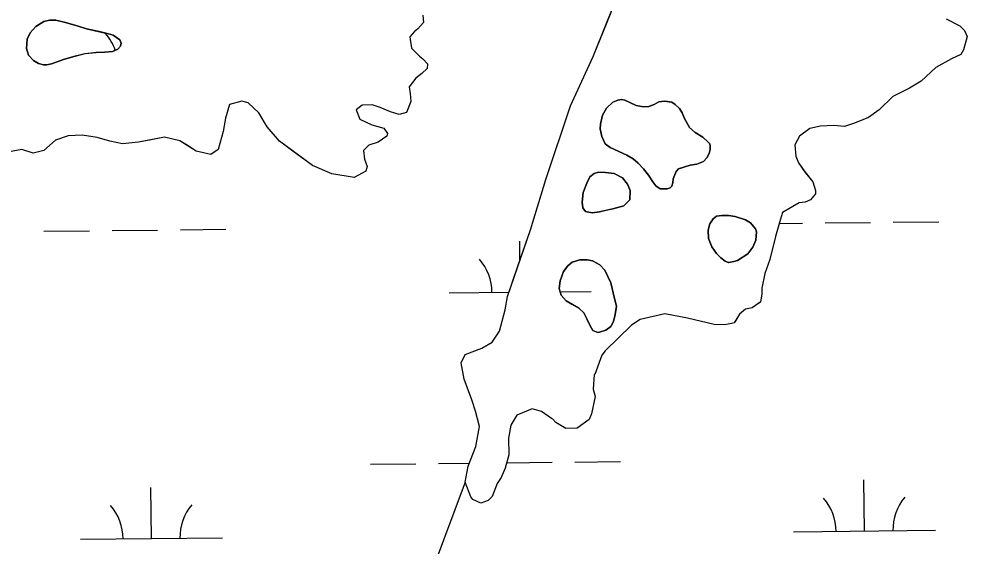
# Model space of a CAD drawing. Extents: x 3734862 to 3772949, y 391520 to 417239.
# Drawn here: x 3740591 to 3741258, y 413498 to 413869 of the extents above; entities that cross this region are included whole.
import ezdxf

# ---------------------------------------------------------------- set-up
doc = ezdxf.new("R2010")
doc.units = 0
doc.layers.add('V-TOPO-SHOR', color=7, linetype='Continuous')
doc.layers.add('V-WETL-SWMP', color=7, linetype='Continuous')

msp = doc.modelspace()

# ---------------------------------------------------------------- linework, layer by layer
at = {"layer": 'V-TOPO-SHOR'}
msp.add_line((3740905.2, 413542.53), (3740725.08, 413062.52), dxfattribs=at)
for points in [[(3741005.15, 413866.57), (3741011.51, 413882.79)], [(3740875.43, 413871.5), (3740875.81, 413866.34), (3740871.99, 413861.72), (3740869.61, 413859.88), (3740866.27, 413856.18), (3740867.55, 413848.2), (3740873.08, 413842.48), (3740875.39, 413840.57), (3740878.62, 413837.24), (3740878.56, 413833.96), (3740874.75, 413830.27), (3740870.48, 413827.06), (3740865.7, 413821.05), (3740866.56, 413816.35), (3740866.94, 413810.72), (3740863.99, 413802.8), (3740858.82, 413801.48), (3740852.76, 413803.45), (3740845.31, 413806.39), (3740839.72, 413808.35), (3740832.68, 413808), (3740828.42, 413804.79), (3740831.12, 413798.18), (3740839.49, 413794.3), (3740847.88, 413791.82), (3740850.63, 413788.02), (3740850.13, 413786.16), (3740843.98, 413782.04), (3740837.38, 413779.8), (3740833.57, 413776.12), (3740834.41, 413770.01), (3740836.2, 413764.83), (3740835.21, 413761.57), (3740827.17, 413757.01), (3740811.28, 413759.61), (3740797.78, 413765.46), (3740784.82, 413775.04), (3740774.64, 413782.71), (3740765.89, 413792.69), (3740759.96, 413802.63), (3740752.58, 413809.77), (3740747.92, 413810.79), (3740739.44, 413808.58), (3740736.47, 413798.79), (3740734.91, 413789.45), (3740731.43, 413776.85), (3740726.21, 413773.19), (3740715.95, 413775.7), (3740708.99, 413780.03), (3740704.35, 413782.91), (3740693.61, 413785.43), (3740684.21, 413783.71), (3740675.28, 413781.98), (3740664.01, 413780.76), (3740655.14, 413782.78), (3740646.28, 413785.27), (3740635.53, 413786.85), (3740625.68, 413786.54), (3740616.73, 413783.41), (3740608.64, 413776.04), (3740601.11, 413774.29), (3740593.19, 413776.76), (3740581.91, 413774.6)], [(3740613.94, 413837.05), (3740623.22, 413840.43), (3740630.62, 413842.57), (3740637.81, 413844.32), (3740645.39, 413845.17), (3740651.68, 413845.46), (3740656.99, 413845.87), (3740660.74, 413847.57), (3740662.55, 413849.7), (3740662.97, 413851.76), (3740662.13, 413854.13), (3740657.46, 413857.25), (3740654.24, 413858.28), (3740647.49, 413859.86), (3740638.59, 413861.88), (3740632.73, 413863.74), (3740623.94, 413866.34), (3740616.99, 413867.82), (3740612.68, 413867.99), (3740608.63, 413866.98), (3740603.08, 413863.54), (3740599.08, 413859.08), (3740596.94, 413854.41), (3740596.34, 413847.94), (3740597.74, 413843.2), (3740601.41, 413839.61), (3740604.91, 413837.29), (3740608.43, 413836.55), (3740610.79, 413836.51), (3740613.94, 413837.05)], [(3741243.7, 413868.77), (3741253.46, 413863.92), (3741256.69, 413860.59), (3741258.49, 413856.35), (3741256, 413847.01), (3741254.07, 413843.77), (3741247.46, 413840.59), (3741236.58, 413834.68), (3741226.12, 413825.01), (3741218.07, 413819.99), (3741206.26, 413814.09), (3741196.74, 413804.87), (3741189.15, 413799.37), (3741179.24, 413795.32), (3741172.18, 413793.09), (3741164.69, 413793.68), (3741155.31, 413793.36), (3741147.79, 413791.61), (3741140.67, 413786.1), (3741137.29, 413780.07), (3741138.09, 413772.09), (3741139.89, 413767.37), (3741144.47, 413760.74), (3741149.98, 413754.09), (3741151.76, 413747.97), (3741151.72, 413745.62), (3741148.37, 413741.46), (3741144.59, 413739.65), (3741140.37, 413739.25), (3741130.91, 413733.78), (3741128.54, 413732.41), (3741126.56, 413725.42), (3741123.58, 413715.62), (3741119.57, 413699.29), (3741116.13, 413689.51), (3741114.09, 413679.23), (3741114.02, 413675.01), (3741112.99, 413669.41), (3741112.04, 413668.49), (3741107.3, 413665.28), (3741102.6, 413664.42), (3741098.32, 413660.74), (3741095.43, 413656.1), (3741094.47, 413654.71), (3741092.59, 413654.28), (3741087.89, 413653.42)], [(3741087.89, 413653.42), (3741080.4, 413653.54), (3741061.73, 413658.06), (3741045.84, 413661.13), (3741028.44, 413657.2), (3741022.28, 413653.08), (3741003.71, 413635.11), (3741001.32, 413631.87), (3740996.41, 413618.36), (3740995.94, 413618.36), (3740995.31, 413608.07), (3740996.63, 413602.89), (3740994.09, 413590.75), (3740992.61, 413586.55), (3740984.08, 413580.6), (3740976.11, 413580.26), (3740969.15, 413584.59), (3740966.85, 413586.98), (3740965.92, 413587.46), (3740958.97, 413592.26), (3740952.44, 413594.24), (3740941.59, 413589.73), (3740937.26, 413582.77), (3740935.7, 413573.42), (3740935.97, 413561.71), (3740933.48, 413552.38), (3740930.56, 413545.86), (3740927.68, 413541.69), (3740924.25, 413532.38), (3740921.4, 413529.61), (3740916.21, 413527.82), (3740910.63, 413530.25), (3740909.25, 413532.15), (3740905.2, 413542.53), (3740907.26, 413553.74), (3740912.64, 413567.71), (3740915.22, 413581.73), (3740912.58, 413592.55), (3740909.9, 413600.56), (3740904.52, 413615.17), (3740902.36, 413626.45), (3740905.27, 413632.5), (3740917.06, 413636.99), (3740924.15, 413641.09), (3740929.43, 413648.97), (3740933.43, 413663.9), (3740934.98, 413673.25), (3740942.36, 413694.68), (3740951.22, 413720.31), (3740962.1, 413755.75), (3740979.35, 413807.48), (3740995.38, 413842.36), (3741005.15, 413866.57)], [(3741072.44, 413785.49), (3741067.1, 413788.72), (3741063.23, 413792.32), (3741059.7, 413798.56), (3741057.9, 413802.71), (3741055.98, 413805.59), (3741053.09, 413808.58), (3741050.76, 413810.09), (3741047.63, 413810.63), (3741045.18, 413810.96), (3741041.64, 413810.34), (3741038.17, 413808.43), (3741034.52, 413807.11), (3741030.68, 413806.78), (3741025.6, 413807.75), (3741021.02, 413809.89), (3741017.61, 413811.51), (3741015.56, 413811.94), (3741012.7, 413811.59), (3741009.05, 413810.08), (3741004.76, 413805.83), (3741001.83, 413800.97), (3741000.45, 413794.71), (3741000.3, 413791.48), (3741001.39, 413786.06), (3741003.86, 413780.82), (3741007.35, 413778.21), (3741013.29, 413775.46), (3741019.04, 413772.92), (3741023.51, 413770.29), (3741026.9, 413767.1), (3741030.85, 413763.11), (3741034.32, 413758.83), (3741037.28, 413754.07), (3741039.49, 413751.19), (3741042.5, 413749.17), (3741047.31, 413749), (3741049.48, 413749.85), (3741050.68, 413751), (3741051.3, 413753.25), (3741051.74, 413756.09), (3741053.79, 413761.26), (3741055.49, 413763.19), (3741063.58, 413765.71), (3741068.4, 413766.52), (3741072.95, 413768.31), (3741075.44, 413771.02), (3741076.87, 413773.93), (3741077.6, 413776.77), (3741077.74, 413779.32), (3741077.47, 413780.7), (3741076.31, 413782.09), (3741072.44, 413785.49)], [(3741009.2, 413735.09), (3741016.89, 413737.23), (3741020.68, 413740.8), (3741021.08, 413741.48), (3741021.48, 413747.85), (3741019.59, 413752.4), (3741015.93, 413756.87), (3741010.09, 413759.91), (3741003.92, 413760.7), (3740999.02, 413760.78), (3740996.06, 413759.85), (3740993.08, 413757.54), (3740990.84, 413753.16), (3740988.38, 413746.62), (3740987.58, 413739.67), (3740988.01, 413735.83), (3740989.93, 413733.25), (3740994.63, 413732.29), (3740999.84, 413732.89), (3741004.37, 413733.99), (3741004.57, 413733.99), (3741009.2, 413735.09)], [(3741096.83, 413698.53), (3741104.18, 413703.31), (3741107.79, 413707.97), (3741109.93, 413712.94), (3741110.32, 413718.92), (3741109.57, 413720.99), (3741106.01, 413725.27), (3741102.5, 413727.29), (3741095.28, 413729.57), (3741090.58, 413730.33), (3741085.87, 413730.41), (3741082.23, 413729.88), (3741079.75, 413728.05), (3741077.43, 413724.46), (3741076.28, 413719.97), (3741076.48, 413714.17), (3741078.84, 413708.34), (3741082.1, 413703.48), (3741085.09, 413700.49), (3741088.19, 413698.18), (3741090.24, 413697.26), (3741090.83, 413697.25), (3741094.27, 413697.88), (3741096.83, 413698.53)], [(3741010.32, 413671.77), (3741007.66, 413682.81), (3741003.58, 413691.8), (3741000.01, 413695.49), (3740994.96, 413698.42), (3740991.04, 413699.08), (3740986.04, 413699.06), (3740980.51, 413697.48), (3740977.53, 413694.98), (3740974.32, 413690.81), (3740972.06, 413684.37), (3740971.38, 413678.88), (3740972.87, 413674.15), (3740976.34, 413670.17), (3740980.32, 413667.85), (3740985.28, 413665.02), (3740988.67, 413661.72), (3740990.76, 413657.66), (3740993.13, 413652.52), (3740995.04, 413649.35), (3740998.65, 413648.01), (3740999.83, 413648.09), (3741004.17, 413649.49), (3741007.84, 413652.08), (3741009.67, 413655.78), (3741010.83, 413660.58), (3741011.81, 413666.54), (3741010.32, 413671.77)]]:
    msp.add_lwpolyline(points, dxfattribs=at)
at = {"layer": 'V-WETL-SWMP'}
for p, q in [((3741005.01, 413866.23), (3741011.51, 413882.79)), ((3740875.42, 413871.49), (3740875.81, 413866.33)), ((3741243.7, 413868.76), (3741253.46, 413863.92)), ((3740871.98, 413861.71), (3740869.61, 413859.87)), ((3740875.81, 413866.33), (3740871.98, 413861.71)), ((3740995.38, 413842.36), (3741005.01, 413866.23)), ((3741253.46, 413863.92), (3741256.69, 413860.58)), ((3740869.61, 413859.87), (3740866.27, 413856.18)), ((3740866.27, 413856.18), (3740867.55, 413848.19)), ((3741258.49, 413856.34), (3741256, 413847)), ((3741256.69, 413860.58), (3741258.49, 413856.34)), ((3740867.55, 413848.19), (3740873.08, 413842.48)), ((3740873.08, 413842.48), (3740875.39, 413840.57)), ((3740979.35, 413807.48), (3740995.38, 413842.36)), ((3741254.07, 413843.76), (3741247.46, 413840.58)), ((3741256, 413847), (3741254.07, 413843.76)), ((3740875.39, 413840.57), (3740878.61, 413837.23)), ((3740878.61, 413837.23), (3740878.56, 413833.95)), ((3741236.58, 413834.67), (3741226.11, 413825)), ((3741247.46, 413840.58), (3741236.58, 413834.67)), ((3740874.75, 413830.27), (3740870.48, 413827.06)), ((3740878.56, 413833.95), (3740874.75, 413830.27)), ((3740870.48, 413827.06), (3740865.7, 413821.04)), ((3740865.7, 413821.04), (3740866.56, 413816.34)), ((3741226.11, 413825), (3741218.07, 413819.98)), ((3740866.56, 413816.34), (3740866.93, 413810.72)), ((3741218.07, 413819.98), (3741206.26, 413814.08)), ((3740739.44, 413808.58), (3740736.47, 413798.79)), ((3740747.91, 413810.78), (3740739.44, 413808.58)), ((3740752.58, 413809.77), (3740747.91, 413810.78)), ((3740759.96, 413802.62), (3740752.58, 413809.77)), ((3740832.68, 413807.99), (3740828.41, 413804.78)), ((3740839.72, 413808.35), (3740832.68, 413807.99)), ((3740845.31, 413806.38), (3740839.72, 413808.35)), ((3740866.93, 413810.72), (3740863.99, 413802.8)), ((3741206.26, 413814.08), (3741196.73, 413804.86)), ((3740765.89, 413792.68), (3740759.96, 413802.62)), ((3740828.41, 413804.78), (3740831.12, 413798.18)), ((3740852.76, 413803.45), (3740845.31, 413806.38)), ((3740858.82, 413801.48), (3740852.76, 413803.45)), ((3740863.99, 413802.8), (3740858.82, 413801.48)), ((3740962.1, 413755.74), (3740979.35, 413807.48)), ((3741196.73, 413804.86), (3741189.15, 413799.36)), ((3740736.47, 413798.79), (3740734.91, 413789.44)), ((3740831.12, 413798.18), (3740839.49, 413794.29)), ((3741179.24, 413795.31), (3741172.17, 413793.08)), ((3741189.15, 413799.36), (3741179.24, 413795.31)), ((3740734.91, 413789.44), (3740731.43, 413776.85)), ((3740774.63, 413782.7), (3740765.89, 413792.68)), ((3740839.49, 413794.29), (3740847.88, 413791.81)), ((3740847.88, 413791.81), (3740850.63, 413788.02)), ((3740850.63, 413788.02), (3740850.13, 413786.15)), ((3741147.78, 413791.6), (3741140.66, 413786.1)), ((3741155.31, 413793.36), (3741147.78, 413791.6)), ((3741164.69, 413793.67), (3741155.31, 413793.36)), ((3741172.17, 413793.08), (3741164.69, 413793.67)), ((3740616.73, 413783.4), (3740608.64, 413776.04)), ((3740625.68, 413786.54), (3740616.73, 413783.4)), ((3740635.53, 413786.85), (3740625.68, 413786.54)), ((3740646.28, 413785.26), (3740635.53, 413786.85)), ((3740655.14, 413782.78), (3740646.28, 413785.26)), ((3740664.01, 413780.76), (3740655.14, 413782.78)), ((3740675.28, 413781.98), (3740664.01, 413780.76)), ((3740693.61, 413785.43), (3740675.28, 413781.98)), ((3740704.35, 413782.91), (3740693.61, 413785.43)), ((3740715.94, 413775.69), (3740704.35, 413782.91)), ((3740797.78, 413765.45), (3740774.63, 413782.7)), ((3740843.98, 413782.04), (3740837.38, 413779.8)), ((3740850.13, 413786.15), (3740843.98, 413782.04)), ((3741140.66, 413786.1), (3741137.29, 413780.06)), ((3740593.19, 413776.76), (3740581.91, 413774.6)), ((3740601.11, 413774.29), (3740593.19, 413776.76)), ((3740608.64, 413776.04), (3740601.11, 413774.29)), ((3740726.21, 413773.18), (3740715.94, 413775.69)), ((3740731.43, 413776.85), (3740726.21, 413773.18)), ((3740837.38, 413779.8), (3740833.57, 413776.12)), ((3740833.57, 413776.12), (3740834.41, 413770.01)), ((3741137.29, 413780.06), (3741138.09, 413772.08)), ((3740834.41, 413770.01), (3740836.2, 413764.83)), ((3741138.09, 413772.08), (3741139.89, 413767.37)), ((3740811.28, 413759.61), (3740797.78, 413765.45)), ((3740835.21, 413761.56), (3740827.17, 413757.01)), ((3740836.2, 413764.83), (3740835.21, 413761.56)), ((3741139.89, 413767.37), (3741144.47, 413760.73)), ((3740827.17, 413757.01), (3740811.28, 413759.61)), ((3740951.22, 413720.31), (3740962.1, 413755.74)), ((3741144.47, 413760.73), (3741149.98, 413754.08)), ((3741149.98, 413754.08), (3741151.76, 413747.96)), ((3741151.76, 413747.96), (3741151.72, 413745.62)), ((3741148.37, 413741.46), (3741144.59, 413739.64)), ((3741151.72, 413745.62), (3741148.37, 413741.46)), ((3741140.37, 413739.24), (3741128.54, 413732.41)), ((3741144.59, 413739.64), (3741140.37, 413739.24)), ((3741128.54, 413732.41), (3741126.55, 413725.41)), ((3741126.55, 413725.41), (3741123.58, 413715.62)), ((3741126.34, 413724.71), (3741142.61, 413724.88)), ((3741158.61, 413725.05), (3741190.61, 413725.39)), ((3741206.61, 413725.56), (3741238.61, 413725.9)), ((3740608.74, 413719.24), (3740640.73, 413719.58)), ((3740656.73, 413719.75), (3740688.73, 413720.09)), ((3740704.73, 413720.26), (3740736.73, 413720.6)), ((3740934.98, 413673.25), (3740951.22, 413720.31)), ((3741123.58, 413715.62), (3741119.57, 413699.29)), ((3740943.81, 413698.85), (3740943.67, 413712.35)), ((3741119.57, 413699.29), (3741116.13, 413689.5)), ((3741116.13, 413689.5), (3741114.09, 413679.23)), ((3740894.05, 413675.83), (3740936.03, 413676.27)), ((3740972.12, 413676.54), (3740993.97, 413676.77)), ((3741114.02, 413675.01), (3741112.99, 413669.4)), ((3741114.09, 413679.23), (3741114.02, 413675.01)), ((3740933.43, 413663.9), (3740934.98, 413673.25)), ((3741112.04, 413668.48), (3741107.3, 413665.28)), ((3741112.99, 413669.4), (3741112.04, 413668.48)), ((3740929.43, 413648.97), (3740933.43, 413663.9)), ((3741045.84, 413661.13), (3741028.44, 413657.2)), ((3741061.73, 413658.06), (3741045.84, 413661.13)), ((3741102.6, 413664.42), (3741098.32, 413660.74)), ((3741107.3, 413665.28), (3741102.6, 413664.42)), ((3740932.22, 413660.8), (3740932.6, 413660.8)), ((3741028.44, 413657.2), (3741022.28, 413653.08)), ((3741080.4, 413653.54), (3741061.73, 413658.06)), ((3741092.59, 413654.27), (3741087.89, 413653.41)), ((3741094.47, 413654.71), (3741092.59, 413654.27)), ((3741098.32, 413660.74), (3741094.47, 413654.71)), ((3740924.15, 413641.09), (3740929.43, 413648.97)), ((3741022.28, 413653.08), (3741003.71, 413635.11)), ((3741087.89, 413653.41), (3741080.4, 413653.54)), ((3740917.05, 413636.99), (3740924.15, 413641.09)), ((3740905.27, 413632.5), (3740917.05, 413636.99)), ((3741003.71, 413635.11), (3741001.32, 413631.87)), ((3740902.36, 413626.45), (3740905.27, 413632.5)), ((3741001.32, 413631.87), (3740996.41, 413618.36)), ((3740904.52, 413615.17), (3740902.36, 413626.45)), ((3740909.9, 413600.56), (3740904.52, 413615.17)), ((3740995.94, 413618.37), (3740995.31, 413608.07)), ((3740996.41, 413618.36), (3740995.94, 413618.37)), ((3740995.31, 413608.07), (3740996.63, 413602.89)), ((3740996.63, 413602.89), (3740994.09, 413590.75)), ((3740912.58, 413592.55), (3740909.9, 413600.56)), ((3740952.44, 413594.24), (3740941.59, 413589.73)), ((3740958.97, 413592.26), (3740952.44, 413594.24)), ((3740915.22, 413581.73), (3740912.58, 413592.55)), ((3740941.59, 413589.73), (3740937.26, 413582.77)), ((3740965.92, 413587.46), (3740958.97, 413592.26)), ((3740966.85, 413586.98), (3740965.92, 413587.46)), ((3740994.09, 413590.75), (3740992.61, 413586.56)), ((3740912.64, 413567.71), (3740915.22, 413581.73)), ((3740937.26, 413582.77), (3740935.7, 413573.43)), ((3740969.15, 413584.6), (3740966.85, 413586.98)), ((3740976.11, 413580.27), (3740969.15, 413584.6)), ((3740992.61, 413586.56), (3740984.08, 413580.6)), ((3740984.08, 413580.6), (3740976.11, 413580.27)), ((3740907.26, 413553.74), (3740912.64, 413567.71)), ((3740935.7, 413573.43), (3740935.98, 413561.71)), ((3740935.98, 413561.71), (3740933.48, 413552.38)), ((3740838.48, 413555.16), (3740870.48, 413555.5)), ((3740886.48, 413555.67), (3740908.09, 413555.9)), ((3740934.5, 413556.18), (3740966.48, 413556.51)), ((3740982.47, 413556.68), (3741014.47, 413557.02)), ((3740905.21, 413542.53), (3740907.26, 413553.74)), ((3740933.48, 413552.38), (3740930.56, 413545.86)), ((3740909.25, 413532.16), (3740905.21, 413542.53)), ((3740927.68, 413541.69), (3740924.25, 413532.38)), ((3740930.56, 413545.86), (3740927.68, 413541.69)), ((3741186.32, 413508.09), (3741185.93, 413544.09)), ((3740684.44, 413502.79), (3740684.06, 413538.79)), ((3740910.63, 413530.26), (3740909.25, 413532.16)), ((3740916.21, 413527.82), (3740910.63, 413530.26)), ((3740921.4, 413529.61), (3740916.21, 413527.82)), ((3740924.25, 413532.38), (3740921.4, 413529.61)), ((3741136.32, 413507.56), (3741236.31, 413508.62)), ((3740634.44, 413502.26), (3740734.43, 413503.32))]:
    msp.add_line(p, q, dxfattribs=at)
for points in [[(3740610.79, 413836.51), (3740608.43, 413836.55), (3740604.91, 413837.29), (3740601.41, 413839.61), (3740597.74, 413843.2), (3740596.34, 413847.94), (3740596.94, 413854.41), (3740599.08, 413859.08), (3740603.08, 413863.54), (3740608.63, 413866.98), (3740612.67, 413867.99), (3740616.99, 413867.83), (3740623.94, 413866.34), (3740632.73, 413863.74), (3740638.59, 413861.88), (3740654.24, 413858.28), (3740657.46, 413857.25), (3740662.13, 413854.13), (3740662.97, 413851.76), (3740662.54, 413849.7), (3740660.74, 413847.57), (3740656.98, 413845.87), (3740651.68, 413845.46), (3740645.39, 413845.17), (3740637.81, 413844.31), (3740630.62, 413842.57), (3740623.22, 413840.43), (3740613.94, 413837.05)], [(3741072.44, 413785.49), (3741076.31, 413782.09), (3741077.47, 413780.7), (3741077.74, 413779.32), (3741077.6, 413776.77), (3741076.87, 413773.94), (3741075.44, 413771.02), (3741072.95, 413768.31), (3741068.4, 413766.52), (3741063.58, 413765.71), (3741055.49, 413763.19), (3741053.79, 413761.26), (3741051.74, 413756.09), (3741051.3, 413753.25), (3741050.68, 413751), (3741049.48, 413749.85), (3741047.31, 413749), (3741042.5, 413749.17), (3741039.49, 413751.19), (3741037.28, 413754.07), (3741034.32, 413758.83), (3741030.85, 413763.1), (3741026.9, 413767.1), (3741023.51, 413770.29), (3741019.04, 413772.92), (3741007.35, 413778.21), (3741003.86, 413780.82), (3741001.39, 413786.06), (3741000.3, 413791.48), (3741000.45, 413794.71), (3741001.83, 413800.97), (3741004.76, 413805.83), (3741009.05, 413810.08), (3741012.7, 413811.59), (3741015.56, 413811.94), (3741017.61, 413811.51), (3741025.6, 413807.75), (3741030.68, 413806.78), (3741034.52, 413807.11), (3741038.17, 413808.43), (3741041.64, 413810.33), (3741045.18, 413810.96), (3741050.76, 413810.09), (3741053.09, 413808.58), (3741055.99, 413805.59), (3741057.9, 413802.71), (3741059.7, 413798.56), (3741063.23, 413792.32), (3741067.1, 413788.72)], [(3741009.2, 413735.09), (3740999.84, 413732.89), (3740994.63, 413732.29), (3740989.93, 413733.25), (3740988.01, 413735.83), (3740987.58, 413739.67), (3740988.38, 413746.62), (3740990.84, 413753.16), (3740993.08, 413757.54), (3740996.06, 413759.85), (3740999.02, 413760.78), (3741003.92, 413760.7), (3741010.09, 413759.91), (3741015.93, 413756.87), (3741019.59, 413752.4), (3741021.48, 413747.85), (3741021.08, 413741.48), (3741020.68, 413740.8), (3741016.89, 413737.23)], [(3741096.83, 413698.53), (3741094.27, 413697.88), (3741090.83, 413697.25), (3741090.24, 413697.26), (3741088.19, 413698.18), (3741085.09, 413700.49), (3741082.1, 413703.48), (3741078.84, 413708.34), (3741076.48, 413714.17), (3741076.28, 413719.96), (3741077.43, 413724.46), (3741079.75, 413728.05), (3741082.23, 413729.88), (3741085.87, 413730.41), (3741090.58, 413730.33), (3741095.28, 413729.57), (3741102.51, 413727.29), (3741106.01, 413725.27), (3741109.57, 413720.99), (3741110.32, 413718.92), (3741109.93, 413712.94), (3741107.79, 413707.97), (3741104.18, 413703.32)], [(3741010.32, 413671.77), (3741011.81, 413666.54), (3741010.83, 413660.57), (3741009.67, 413655.78), (3741007.84, 413652.08), (3741004.17, 413649.49), (3740999.83, 413648.09), (3740998.65, 413648.01), (3740995.04, 413649.35), (3740993.13, 413652.52), (3740990.76, 413657.66), (3740988.67, 413661.72), (3740985.28, 413665.02), (3740976.34, 413670.17), (3740972.87, 413674.15), (3740971.38, 413678.88), (3740972.06, 413684.37), (3740974.32, 413690.81), (3740977.53, 413694.98), (3740980.51, 413697.48), (3740986.04, 413699.06), (3740991.04, 413699.08), (3740994.96, 413698.42), (3741000.01, 413695.49), (3741003.58, 413691.8), (3741007.66, 413682.81)]]:
    msp.add_lwpolyline(points, close=True, dxfattribs=at)
for centre, start, end in [((3740625.6, 413835.22), 19.07005, 41.37702), ((3740888.81, 413676.24), 359.83338, 41.37703), ((3741131.07, 413507.98), 359.83338, 41.37703), ((3741241.55, 413509.15), 139.83335, 181.37701), ((3740629.19, 413502.68), 359.83338, 41.37703), ((3740739.67, 413503.85), 139.83335, 181.37701)]:
    msp.add_arc(centre, 35.25, start, end, dxfattribs=at)

doc.saveas('drawing.dxf')
